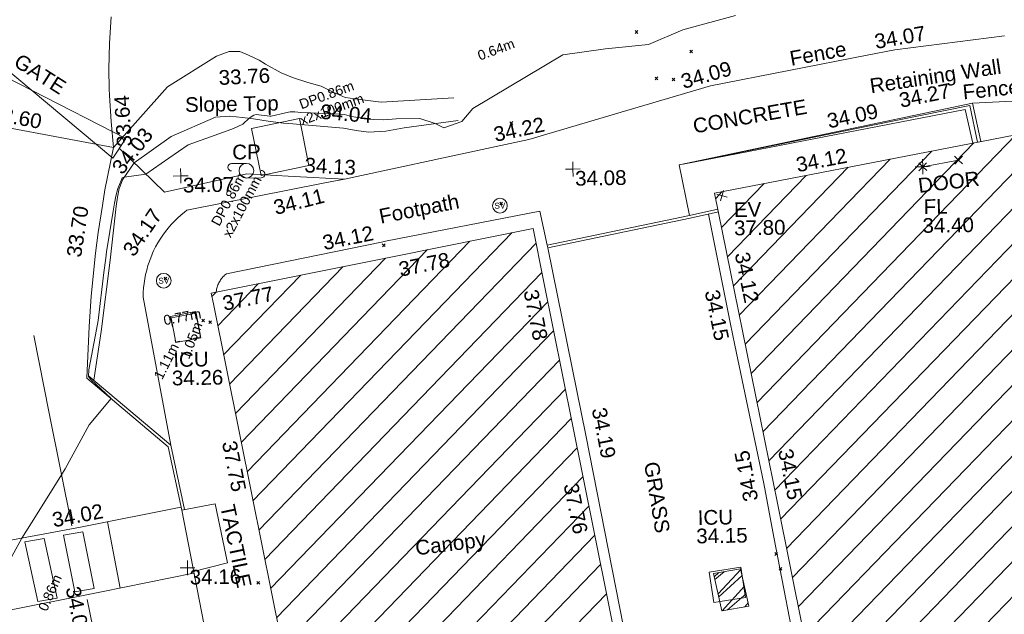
# Model space of a CAD drawing. Header units: millimetres. Extents: x -287732 to 520720, y -103372 to 287754.
# Tile 345 of 380: x 209460 to 234560, y 247161 to 262329. Entities that reach past the tile are written whole.
import ezdxf

# ---------------------------------------------------------------- set-up
doc = ezdxf.new("R2010")
doc.units = ezdxf.units.MM
for name, pattern in [('IMPORT-HIDDEN2 _3_', [4762.5, 3175, -1587.5]), ('IMPORT-UG_ELEC_LV_QLB2 _2_', [2700, 1500, -300.0000000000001, 0, -250, 150, -300.0000000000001, 0, -200]), ('IMPORT-UG_ELEC_STREET LIGHTING_QLB2 _2_', [2700, 1500, -300.0000000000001, 0, -250, 150, -300.0000000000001, 0, -200]), ('IMPORT-UG_UNIDENTIFIED_QLA _2_', [2350, 1500, -300.0000000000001, 0, -50, 150, -300.0000000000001, 0, -50])]:
    doc.linetypes.add(name, pattern=pattern)
for name, color, linetype, lineweight, true_color in [('00_TOPO_EAVE', 7, 'Continuous', 9, 0x666666), ('00_TOPO_FURN_POLE_CAMERA', 7, 'Continuous', 9, 0x666666), ('00_TOPO_LEVEL_FLOOR', 7, 'Continuous', 9, 0x666666), ('00_TOPO_SERV_STOP_VALVE', 7, 'Continuous', 9, 0x666666), ('00_UAV_BUILDING_CANOPY', 7, 'Continuous', 9, 0xff7fff), ('00_UAV_BUILDING_HATCH', 7, 'Continuous', 9, 0x999999), ('00_UAV_BUILDING_OUTLINE', 5, 'Continuous', 9, 0x0000ff), ('00_UAV_CONCRETE', 9, 'Continuous', 9, 0x808080), ('00_UAV_EAVE', 7, 'Continuous', 9, 0x666666), ('00_UAV_FENCE', 7, 'Continuous', 9, 0x264c2f), ('00_UAV_FENCE_2D', 7, 'Continuous', 9, 0x264c2f), ('00_UAV_FOOTPATH', 7, 'Continuous', 9, 0xa50000), ('00_UAV_FURN_POLE_CAMERA', 7, 'Continuous', 9, 0x5200a5), ('00_UAV_GATE', 7, 'Continuous', 9, 0xa50000), ('00_UAV_INT_DOOR', 7, 'Continuous', 9, 0x7f4f3f), ('00_UAV_KERB_BOTTOM', 1, 'Continuous', 9, 0xff0000), ('00_UAV_KERB_TOP', 7, 'Continuous', 9, 0xa500a5), ('00_UAV_LEVEL_FLOOR', 7, 'Continuous', 9, 0x666666), ('00_UAV_LEVEL_SPOT', 7, 'Continuous', 9, 0x666666), ('00_UAV_ROAD_MARKING_WHITE_CONTINUOUS', 7, 'Continuous', 9, 0x999999), ('00_UAV_ROAD_MARKING_WHITE_DASH', 7, 'Continuous', 9, 0x999999), ('00_UAV_SERV_IC', 5, 'Continuous', 9, 0x0000ff), ('00_UAV_SLOPE_BOTTOM', 30, 'Continuous', 9, 0xff7f00), ('00_UAV_SLOPE_TOP', 40, 'Continuous', 9, 0xffbf00), ('00_UAV_TRACK', 7, 'Continuous', 9, 0x666666), ('00_UAV_WALL_RETAINING', 7, 'Continuous', 9, 0x7c00a5), ('01_DTM_CONTOUR_MNR', 7, 'Continuous', 9, 0xa5a552), ('12333-PUM-2D-U-0001-C01 - Rev2_REVIT IMPORT_dwg', 7, 'Continuous', 9, 0x767676), ('PUM-CHAMBER EXTENTS', 6, 'IMPORT-HIDDEN2 _3_', 9, 0xff00ff), ('PUM-ELECTRIC-LV-QLB2', 1, 'IMPORT-UG_ELEC_LV_QLB2 _2_', 9, 0xff0000), ('PUM-ELECTRIC-MH', 1, 'Continuous', 9, 0xff0000), ('PUM-UNIDENTIFIED UTILITIES-QLA', 7, 'IMPORT-UG_UNIDENTIFIED_QLA _2_', 9, 0x52a500)]:
    doc.layers.add(name, color=color, linetype=linetype, lineweight=lineweight, true_color=true_color)
for name, color, linetype, lineweight in [('00_UAV_PEDASTRIAN', 7, 'Continuous', 9), ('00_UAV_ROAD_EDGE', 7, 'Continuous', 9), ('00_UAV_SURFACE', 7, 'Continuous', 9), ('00_UAV_SURVEY_TEXT', 7, 'Continuous', 9), ('GEN-TEXT', 7, 'Continuous', 9)]:
    doc.layers.add(name, color=color, linetype=linetype, lineweight=lineweight)
doc.styles.add('Arial_1', font='arial.ttf', dxfattribs={"height": 250})
doc.styles.add('Swis721 Lt BT', font='swissl.ttf', dxfattribs={"height": 399.9999999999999})
doc.styles.add('Swis721 Lt BT_2', font='swissl.ttf', dxfattribs={"height": 375})
pattern_1 = [(45, (0, 0), (-441.9417382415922, 441.9417382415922), [])]

# ---------------------------------------------------------------- blocks, each defined once
blk = doc.blocks.new('12333-PUM-2D-U-0001-C01 - Rev2_REVIT IMPORT_dwg_MSL_Eaves_SYM_1-V82-Site Location Plan Proposed')
at = {"layer": '00_TOPO_EAVE', "color": 254, "true_color": 0xcccccc}
for p, q in [((356.5791934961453, -116.0873754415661), (-356.5791934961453, 116.0873754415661)), ((-116.0873754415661, -356.5791934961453), (116.0873754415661, 356.5791934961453))]:
    blk.add_line(p, q, dxfattribs=at)
blk = doc.blocks.new('12333-PUM-2D-U-0001-C01 - Rev2_REVIT IMPORT_dwg_MSL_cctvPole_SYM-2077583-Site Location Plan Proposed')
at = {"layer": '00_TOPO_FURN_POLE_CAMERA', "color": 254, "true_color": 0xcccccc}
for p, q in [((0, 500.1082586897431), (-1000.216517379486, 500.1082586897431)), ((0, -500.1082586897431), (1000.21651737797, -500.1082586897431))]:
    blk.add_line(p, q, dxfattribs=at)
blk.add_circle((0, 0), 500.1082586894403, dxfattribs=at)
for centre, radius, start, end in [((-1000.216517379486, 250.0541293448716), 250.0541293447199, 89.99999999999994, 269.9999999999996), ((1000.21651737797, -250.0541293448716), 250.0541293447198, 269.9999999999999, 89.99999999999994)]:
    blk.add_arc(centre, radius, start, end, dxfattribs=at)
blk = doc.blocks.new('12333-PUM-2D-U-0001-C01 - Rev2_REVIT IMPORT_dwg__U58-2077588-Site Location Plan Proposed')
at = {"layer": '00_UAV_GATE', "color": 9, "true_color": 0xe1aaaa, "flags": 128}
blk.add_lwpolyline([(169.9634222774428, 247.2092940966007), (-169.9634222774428, -247.2092940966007), (-4224.036577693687, 3268.209294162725), (-4563.963422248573, 2773.790705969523)], close=True, dxfattribs=at)
blk = doc.blocks.new('12333-PUM-2D-U-0001-C01 - Rev2_REVIT IMPORT_dwg_MSL_Sluice_Valve_SYM-2077246-Site Location Plan Proposed')
at = {"layer": '00_TOPO_SERV_STOP_VALVE', "color": 254, "true_color": 0xcccccc}
blk.add_circle((0, 0), 500.0000000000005, dxfattribs=at)
at = {"layer": '00_TOPO_SERV_STOP_VALVE', "insert": (0, 198.9876086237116), "char_height": 399.9999999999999, "width": 785.1100955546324, "attachment_point": 2, "line_spacing_factor": 1.005061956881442, "style": 'Swis721 Lt BT'}
blk.add_mtext('SV', dxfattribs=at)
blk = doc.blocks.new('12333-PUM-2D-U-0001-C01 - Rev2_REVIT IMPORT_dwg_MSL_FLlvl_SYM-V156-Site Location Plan Proposed')
at = {"layer": '00_TOPO_LEVEL_FLOOR', "color": 254, "true_color": 0xcccccc, "flags": 128}
for points in [[(0, -38.9261101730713), (0, 0), (-38.9261101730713, 0)], [(38.9261101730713, 0), (0, 0), (0, 38.9261101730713)]]:
    blk.add_lwpolyline(points, dxfattribs=at)
blk = doc.blocks.new('12333-PUM-2D-U-0001-C01 - Rev2_REVIT IMPORT_dwg_MSL_Node_Linework-V178-Site Location Plan Proposed')
at = {"layer": '00_UAV_INT_DOOR', "color": 9, "true_color": 0xd4c4bf, "flags": 128}
for points in [[(530.3860888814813, 530.3860888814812), (0, 0), (-530.3860888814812, 530.3860888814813)], [(530.3860888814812, -530.3860888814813), (0, 0), (-530.3860888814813, -530.3860888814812)]]:
    blk.add_lwpolyline(points, dxfattribs=at)
blk = doc.blocks.new('12333-PUM-2D-U-0001-C01 - Rev2_REVIT IMPORT_dwg_UAV-2077255-Site Location Plan Proposed')
at = {"layer": '00_UAV_LEVEL_SPOT', "color": 254, "true_color": 0xcccccc, "flags": 128}
for points in [[(0, -500.0000000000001), (0, 0), (-500.0000000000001, 0)], [(500.0000000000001, 0), (0, 0), (0, 500.0000000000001)]]:
    blk.add_lwpolyline(points, dxfattribs=at)
blk = doc.blocks.new('12333-PUM-2D-U-0001-C01 - Rev2_REVIT IMPORT_dwg_MGS62954_T2_Galway_ITM_3d_Rev1-2077680-Site Location Plan Proposed')
at = {"layer": '00_UAV_BUILDING_HATCH', "true_color": 0xcccccc}
h = blk.add_hatch(dxfattribs=at)
h.set_pattern_fill('FP_1', color=254, style=0, pattern_type=2)
h.set_pattern_definition(pattern_1)
h.paths.add_polyline_path([(534124497.0780003, 725775488.5585002), (534146780.0780002, 725779531.5585002), (534146621.0780002, 725780328.5585002), (534183857.1075001, 725787049.1125003), (534184497.1075001, 725783702.1125001), (534202575.1075001, 725786975.1125003), (534201976.1075, 725790381.1125002), (534239197.0865001, 725797194.0905002), (534239338.0865001, 725796376.0905002), (534261663.0865001, 725800388.0905001), (534259564.2060555, 725811742.1253061), (534258677.2803519, 725812121.8622999), (534251257.0865, 725810806.0905002), (534250975.0865, 725812184.0905002), (534249213.0865002, 725811873.0905002), (534249448.0865, 725810468.0905002), (534244617.0865, 725809642.0905), (534241121.0865001, 725828862.0905001), (534229957.0865001, 725826793.0905), (534233411.0865, 725807582.0905), (534221779.0865001, 725805445.0905001), (534220752.0865002, 725810867.0905001), (534215719.0865001, 725809946.0905001), (534216316.0865001, 725806625.0905002), (534217076.0865, 725806760.0905002), (534217446.0865001, 725804662.0905001), (534205756.3195001, 725802533.2090001), (534204628.3195002, 725808845.209), (534205810.3195, 725809078.2090003), (534204970.3195001, 725813494.2090002), (534194424.3195002, 725811546.2090002), (534194268.3195002, 725812372.2090002), (534192207.3195, 725812030.2090002), (534192421.3195001, 725810057.2090002), (534184208.6855001, 725808590.6470003), (534184063.6855002, 725809679.6470002), (534175719.6855002, 725808111.6470002), (534177568.6855002, 725797421.6470003), (534162796.3485001, 725794713.2465), (534162440.3485001, 725796856.2465003), (534164478.3485001, 725797191.2465001), (534163879.3485, 725800515.2465003), (534159002.3485001, 725799595.2465), (534159605.3485001, 725796262.2465003), (534160352.3485001, 725796441.2465003), (534160696.3485001, 725794215.2465001), (534156777.3485001, 725793541.2465), (534156175.3485001, 725796880.2465001), (534147633.3485, 725795342.2465001), (534144688.0165001, 725811270.4695), (534133601.7440002, 725809323.8415003), (534137148.0780001, 725790044.5585002), (534122321.0780001, 725787372.5585002), (534124333.8503805, 725776380.0093426)])
h = blk.add_hatch(dxfattribs=at)
h.set_pattern_fill('FP_1', color=254, style=0, pattern_type=2)
h.set_pattern_definition(pattern_1)
h.paths.add_polyline_path([(534123474.7440001, 725791963.8415002), (534131706.5552848, 725793469.1464441), (534128957.5552849, 725808502.146444), (534120725.7440002, 725806996.8415002), (534122494.7619715, 725797322.9065558)])
at = {"layer": '00_UAV_BUILDING_CANOPY', "color": 254, "true_color": 0xcccccc, "flags": 128}
blk.add_lwpolyline([(534123474.7440001, 725791963.8415), (534122575.3480502, 725796882.2188427), (534121675.9521003, 725801800.5961854), (534120776.5561504, 725806718.973528), (534120725.7440001, 725806996.8415002), (534125366.3110696, 725807845.4358507), (534128957.5552847, 725808502.146444), (534129200.2500692, 725807174.9617604), (534130099.6506978, 725802256.5588334), (534130999.0513262, 725797338.1559062), (534131706.5552847, 725793469.1464438), (534130657.1589315, 725793277.2492461), (534125738.7424676, 725792377.8461424)], close=True, dxfattribs=at)
at = {"layer": '00_UAV_BUILDING_OUTLINE', "color": 254, "true_color": 0xcccccc, "flags": 128}
blk.add_lwpolyline([(534122933.7541481, 725784026.490788), (534122321.078, 725787372.5585), (534123893.9394296, 725787656.0066514), (534128814.4465261, 725788542.7399731), (534133734.9536231, 725789429.4732949), (534137148.0780001, 725790044.5585), (534136870.9754526, 725791550.9982308), (534135966.4373851, 725796468.4271553), (534135061.8993174, 725801385.8560798), (534134157.3612499, 725806303.2850043), (534133601.744, 725809323.8415002), (534135501.3773927, 725809657.3963133), (534140425.9638073, 725810522.0997385), (534144688.0165, 725811270.4695)], dxfattribs=at)
at = {"layer": '00_UAV_CONCRETE', "color": 254, "true_color": 0xcccccc, "flags": 128}
for points in [[(534132954.6997489, 725808764.4056115), (534132706.2505001, 725810061.824), (534136318.9376995, 725810756.8832787), (534140216.0941732, 725811506.6727339)], [(534122671.1587315, 725787435.6471704), (534122632.744, 725787634.8415), (534127346.0910778, 725788524.7910765), (534128479.7440002, 725788738.8415), (534132260.2469236, 725789446.6338897), (534136790.744, 725790294.8415002), (534136720.829603, 725790679.3143917), (534135826.2787223, 725795598.6239864), (534135548.7440001, 725797124.8415), (534134961.4422969, 725800523.2086376), (534134724.7440002, 725801892.8415), (534134052.1828346, 725805439.6985927), (534133942.7440001, 725806016.8415002), (534133435.284753, 725808793.5789006)]]:
    blk.add_lwpolyline(points, dxfattribs=at)
at = {"layer": '00_UAV_FENCE', "color": 254, "true_color": 0xcccccc, "flags": 128}
blk.add_lwpolyline([(534118445.2505001, 725810732.8240001), (534119581.2505002, 725809589.8240002), (534121690.2505003, 725810020.8240001), (534122890.6544285, 725809936.8391653), (534124177.2505003, 725809846.8240002), (534127815.8637124, 725810561.4136437), (534128887.2505002, 725810771.8240002), (534131402.2505001, 725811473.8240001), (534132645.3745165, 725811813.1742333), (534133545.2505001, 725812058.8240002), (534137549.4098302, 725812770.240124), (534138256.2505003, 725812895.8240001), (534141063.2505002, 725813203.8240001)], dxfattribs=at)
at = {"layer": '00_UAV_FENCE_2D', "color": 254, "true_color": 0xcccccc, "flags": 128}
blk.add_lwpolyline([(534132815.7440001, 725810079.8415), (534140021.0165, 725811344.4695), (534140200.9496489, 725810482.5897173)], dxfattribs=at)
at = {"layer": '00_UAV_FOOTPATH', "color": 254, "true_color": 0xcccccc, "flags": 128}
for points in [[(534153762.3485, 725807764.2465001), (534151326.621761, 725807298.5762748), (534151298.3485001, 725807489.2465), (534148996.2611949, 725807147.884783), (534146375.3485, 725806759.2465001), (534145943.4317635, 725809069.2651187), (534145614.2505001, 725810829.824), (534143949.2505003, 725811624.8240001), (534142586.4338306, 725811581.6919957), (534140216.0941732, 725811506.6727339)], [(534119626.907641, 725803133.717619), (534118990.744, 725806926.8415002), (534118995.5472915, 725807042.864171), (534119005.2048949, 725807158.5839294), (534119019.6998675, 725807273.7977633), (534119039.0067802, 725807388.3035488), (534119063.0917619, 725807501.9004035), (534119091.9125596, 725807614.3890402), (534119125.4186118, 725807725.5721155), (534119142.2505001, 725807775.824), (534119182.4725918, 725807884.7575353), (534119227.221065, 725807991.911191), (534119250.6931113, 725808042.0963316), (534119276.4174156, 725808097.0969831), (534119329.9753362, 725808200.13038), (534119387.8008685, 725808300.8306264), (534119449.7925665, 725808399.0210594), (534119515.841676, 725808494.5294198), (534119585.832324, 725808587.1881536), (534119659.6417236, 725808676.8347057), (534119737.1403875, 725808763.3118057), (534119818.1923572, 725808846.4677435), (534119902.6554399, 725808926.1566352), (534119990.3814583, 725809002.2386793), (534120081.2165116, 725809074.5804021), (534120142.2505001, 725809119.8240001), (534123670.942585, 725809755.60074), (534124177.2505002, 725809846.8240001)], [(534129312.2505001, 725808071.824), (534129137.2505001, 725808943.8240001), (534125187.2505001, 725808240.824), (534125090.695425, 725808222.8757244), (534121120.2505, 725807484.824), (534121097.3385038, 725807466.5619328), (534121075.2113414, 725807447.3564297), (534121053.9078313, 725807427.2411835), (534121033.4653469, 725807406.2514836), (534121013.9197516, 725807384.4241527), (534120995.3053347, 725807361.7974836), (534120977.6547525, 725807338.4111708), (534120972.2505, 725807330.8240001), (534120955.9171757, 725807306.4994202), (534120940.616786, 725807281.5122085), (534120926.3761734, 725807255.9062011), (534120913.2203204, 725807229.7263193), (534120901.1723071, 725807203.0184919), (534120890.2532696, 725807175.8295734), (534120880.4823635, 725807148.2072623), (534120871.8767306, 725807120.2000178), (534120864.451468, 725807091.8569736), (534120858.2196022, 725807063.2278537), (534120853.1920658, 725807034.3628826), (534120851.27958, 725807019.7974843)]]:
    blk.add_lwpolyline(points, dxfattribs=at)
at = {"layer": '00_UAV_INT_DOOR', "color": 254, "true_color": 0xcccccc}
blk.add_line((534138918.2505, 725809904.824), (534139834.2505001, 725810056.824), dxfattribs=at)
at = {"layer": '00_UAV_KERB_BOTTOM', "color": 254, "true_color": 0xcccccc, "flags": 128}
for points in [[(534133676.8186862, 725808915.705627), (534132954.6997489, 725808764.4056114), (534129312.2505001, 725808071.824)], [(534117519.7440001, 725804883.8415002), (534119562.744, 725803096.8415002), (534119876.7440001, 725801473.8415)]]:
    blk.add_lwpolyline(points, dxfattribs=at)
at = {"layer": '00_UAV_KERB_TOP', "color": 254, "true_color": 0xcccccc, "flags": 128}
for points in [[(534133689.4862373, 725808846.8397784), (534132968.416195, 725808695.7595295), (534129325.3261523, 725808003.0560764)], [(534117565.8301928, 725804936.5298558), (534119626.907641, 725803133.717619), (534119945.4696087, 725801487.137767)]]:
    blk.add_lwpolyline(points, dxfattribs=at)
at = {"layer": '00_UAV_PEDASTRIAN', "color": 254, "true_color": 0xcccccc}
for p, q in [((534116356.2000002, 725800809.0000001), (534115860.9000002, 725800732.8000002)), ((534116661.0000002, 725799285.0000001), (534116356.2000002, 725800809.0000001)), ((534117346.8000001, 725800961.4000002), (534116851.5000002, 725800885.2000002)), ((534117118.2000002, 725799437.4000002), (534116851.5000002, 725800885.2000002)), ((534117613.5000002, 725799513.6000001), (534117346.8000001, 725800961.4000002)), ((534116165.7000002, 725799208.8000001), (534115860.9000002, 725800732.8000002)), ((534116661.0000002, 725799285.0000001), (534116165.7000002, 725799208.8000001)), ((534117613.5000002, 725799513.6000001), (534117118.2000002, 725799437.4000002))]:
    blk.add_line(p, q, dxfattribs=at)
at = {"layer": '00_UAV_ROAD_EDGE', "color": 254, "true_color": 0xcccccc, "flags": 128}
for points in [[(534114902.2505001, 725811452.824), (534118304.3925, 725810751.9670002), (534118064.6644763, 725809676.3274529), (534117992.8658889, 725809275.851436), (534117870.189844, 725808591.5926567), (534117793.3924999, 725808070.9670001), (534117666.3813376, 725806976.2806863), (534117604.3925, 725806200.9670001), (534117519.7440001, 725804883.8415002)], [(534119876.7440001, 725801473.8415), (534120748.771987, 725796550.5560611)]]:
    blk.add_lwpolyline(points, dxfattribs=at)
at = {"layer": '00_UAV_ROAD_MARKING_WHITE_CONTINUOUS', "color": 254, "true_color": 0xcccccc}
blk.add_line((534118276.1641119, 725799514.7367886), (534117980.8540134, 725801210.52486), dxfattribs=at)
at = {"layer": '00_UAV_ROAD_MARKING_WHITE_CONTINUOUS', "color": 254, "true_color": 0xcccccc, "flags": 128}
for points in [[(534111466.7796367, 725800049.3943529), (534114161.7796367, 725800559.3943528), (534116381.4443644, 725800932.6061195), (534117331.7796367, 725801092.394353), (534119853.7796367, 725801551.394353)], [(534120148.7796367, 725799858.3943529), (534117794.7796367, 725799426.3943529), (534115232.2741036, 725798962.9228665), (534114355.7796368, 725798804.3943529), (534112206.7796367, 725798335.3943529)]]:
    blk.add_lwpolyline(points, dxfattribs=at)
at = {"layer": '00_UAV_ROAD_MARKING_WHITE_DASH', "color": 254, "true_color": 0xcccccc, "flags": 128}
for points in [[(534117072.7796369, 725801121.3943533), (534116539.7796369, 725804003.394353), (534116181.7796369, 725805991.3943532)], [(534119436.7796367, 725788320.3943529), (534118912.7796367, 725791356.3943529), (534118553.1563809, 725793239.7967803), (534118153.7796369, 725795331.3943529), (534117631.469852, 725798153.8899673), (534117430.7796369, 725799238.3943529)]]:
    blk.add_lwpolyline(points, dxfattribs=at)
at = {"layer": '00_UAV_SERV_IC', "color": 254, "true_color": 0xcccccc, "flags": 128}
for points in [[(534120441.744, 725805859.8415), (534119799.744, 725805751.8415002), (534119693.8918332, 725806381.0738251), (534120335.8918333, 725806489.073825)], [(534133293.7440001, 725799656.8415002), (534134101.744, 725799769.8415002), (534134209.9097151, 725798996.4087764), (534133401.9097152, 725798883.4087765)]]:
    blk.add_lwpolyline(points, close=True, dxfattribs=at)
at = {"layer": '00_UAV_SLOPE_BOTTOM', "color": 254, "true_color": 0xcccccc}
blk.add_line((534140405.3127475, 725810518.4736384), (534140216.0941732, 725811506.6727339), dxfattribs=at)
at = {"layer": '00_UAV_SLOPE_BOTTOM', "color": 254, "true_color": 0xcccccc, "flags": 128}
blk.add_lwpolyline([(534126998.2505002, 725811870.8240001), (534125143.2505001, 725811790.8240002), (534124737.2505001, 725811849.824), (534124225.2505, 725811924.824), (534123926.2505, 725812063.8240001), (534123620.2505001, 725812225.824), (534123283.2505001, 725812328.824), (534122897.2505001, 725812458.824), (534122607.2505, 725812586.824), (534122215.4350125, 725812816.0255464), (534122048.2505001, 725812913.824), (534121780.2505002, 725813048.8240001), (534121559.2505001, 725813144.824), (534121294.2505001, 725813151.8240001), (534120969.2505001, 725813038.8240001), (534119707.2505001, 725812274.824), (534118304.3925, 725810751.9670002)], dxfattribs=at)
at = {"layer": '00_UAV_SLOPE_TOP', "color": 254, "true_color": 0xcccccc, "flags": 128}
blk.add_lwpolyline([(534117691.1857767, 725804826.8820692), (534117902.2505001, 725806068.824), (534118167.2505002, 725807883.824), (534118346.2505002, 725809256.824), (534118380.2505001, 725809485.824), (534118426.2505001, 725809706.8240001), (534118449.1996849, 725809763.8101784), (534118515.2505001, 725809927.8240001), (534118823.9073973, 725810351.8338295), (534119777.2505001, 725811007.824), (534120912.2505001, 725811481.8240001), (534121277.2505001, 725811502.824), (534121602.2505, 725811465.824), (534121884.2505, 725811424.824), (534122258.2505001, 725811359.824), (534122643.2505001, 725811302.8240001), (534122779.8485635, 725811288.6470472), (534124175.2505001, 725811143.824), (534124496.2505001, 725811075.8240001), (534124809.2505001, 725811029.824), (534125248.2505002, 725811050.824), (534125718.2505001, 725811130.824), (534127095.2505001, 725811292.8240001)], dxfattribs=at)
at = {"layer": '00_UAV_SURFACE', "color": 254, "true_color": 0xcccccc, "flags": 128}
for points in [[(534129312.2505001, 725808071.824), (534129325.3261523, 725808003.0560764), (534130005.3485, 725804345.2465001), (534130209.0404602, 725803205.8917489), (534131085.3485, 725798304.2465001), (534131089.1186885, 725798283.9569863), (534132002.5708381, 725793368.1550102), (534132018.3484999, 725793283.2464999), (534128313.3835, 725792583.8500003), (534127188.3874736, 725792382.3871839), (534123435.2617751, 725791710.2823447)], [(534119876.7440001, 725801473.8415), (534120732.7796367, 725801622.394353), (534121019.7796368, 725800107.394353), (534120154.4375913, 725799906.0422617)]]:
    blk.add_lwpolyline(points, dxfattribs=at)
at = {"layer": '00_UAV_TRACK', "color": 254, "true_color": 0xcccccc, "flags": 128}
blk.add_lwpolyline([(534118302.2505004, 725814086.8240002), (534118246.7818843, 725813420.4086149), (534118219.2685038, 725812752.2550046), (534118219.6316553, 725812256.7735511), (534118219.7586264, 725812083.5353377), (534118248.2513924, 725811415.4227757), (534118304.3925001, 725810751.9670004)], dxfattribs=at)
at = {"layer": '00_UAV_WALL_RETAINING', "color": 254, "true_color": 0xcccccc, "flags": 128}
blk.add_lwpolyline([(534132706.2505001, 725810061.824), (534137617.8710022, 725810976.5358003), (534140147.7285964, 725811447.6818495), (534140325.0022436, 725810504.3719939)], dxfattribs=at)
at = {"layer": '01_DTM_CONTOUR_MNR', "color": 254, "true_color": 0xcccccc, "flags": 128}
blk.add_lwpolyline([(534115476.9192438, 725800277.4201381), (534115792.637067, 725800833.2862428), (534116144.6892466, 725801375.8094659), (534116830.0000001, 725802430.0000002), (534116925.9035038, 725802578.5073469), (534117560.4973107, 725803695.8782849), (534118130, 725804350), (534117616.8128264, 725804851.5256394), (534117560.0000002, 725804928.0000001), (534117573.6183627, 725805091.9712324), (534117789.2386349, 725806117.9965916), (534117829.4080766, 725806349.2984794), (534117996.3375702, 725807567.4076265), (534118053.6254181, 725807938.1872911), (534118078.466934, 725808096.6282566), (534118259.5254087, 725809133.7125497), (534118297.0568696, 725809336.6762584), (534118336.6999335, 725809515.7094146), (534118395.5716501, 725809707.2085122), (534118482.9853607, 725809909.8833482), (534118507.2436975, 725809977.5462188), (534118560.0000002, 725809990), (534119113.8095239, 725810056.1904762), (534119702.5425624, 725810460.0521934), (534120207.8785221, 725810788.2200333), (534121113.3799772, 725811099.3144017), (534121367.7134548, 725811183.3758222), (534121610.983692, 725811293.0405182), (534121770.0000001, 725811440.0000001), (534121890.7989748, 725811514.6498364), (534121951.0551655, 725811533.8829366), (534122296.2849469, 725811487.5156702), (534122333.5222672, 725811486.3663967), (534122699.6766499, 725811566.2496687), (534122816.3041981, 725811583.7395687), (534122935.5721927, 725811580.4919786), (534123092.6563861, 725811566.6812818), (534124080.0502765, 725811507.8149824), (534124202.3907806, 725811489.2961757), (534124383.4587379, 725811442.5728158), (534124599.5328885, 725811399.3346839), (534124780.7253087, 725811372.9320989), (534124948.2970434, 725811348.5022819), (534125207.0283245, 725811339.0821805), (534125516.2130259, 725811361.8955225), (534126119.1759657, 725811360.7736052), (534126510, 725811220.0000001), (534126728.6261016, 725811106.8567077), (534127189.5000001, 725811264.0000001), (534127478.4379876, 725811591.5440285), (534129796.8963336, 725812919.4620891), (534130881.104074, 725813048.0855483), (534131983.3469962, 725813140.7511057), (534132866.0813928, 725813501.1142082), (534134215.0504742, 725813843.5444536)], dxfattribs=at)
blk.add_blockref('12333-PUM-2D-U-0001-C01 - Rev2_REVIT IMPORT_dwg__U58-2077588-Site Location Plan Proposed', (534118445.2505, 725810732.8239999))
for name, p, xscale, yscale, zscale in [('12333-PUM-2D-U-0001-C01 - Rev2_REVIT IMPORT_dwg_UAV-2077255-Site Location Plan Proposed', (534120000, 725810000), 0.375, 0.375, 0.375), ('12333-PUM-2D-U-0001-C01 - Rev2_REVIT IMPORT_dwg_MSL_cctvPole_SYM-2077583-Site Location Plan Proposed', (534121676.2505, 725810103.824), 0.375, 0.375, 0.375), ('12333-PUM-2D-U-0001-C01 - Rev2_REVIT IMPORT_dwg_UAV-2077255-Site Location Plan Proposed', (534130000, 725810000), 0.375, 0.375, 0.375), ('12333-PUM-2D-U-0001-C01 - Rev2_REVIT IMPORT_dwg_MSL_FLlvl_SYM-V156-Site Location Plan Proposed', (534138918.2505, 725809904.824), 4.94, 4.94, 4.94), ('12333-PUM-2D-U-0001-C01 - Rev2_REVIT IMPORT_dwg_MSL_Node_Linework-V178-Site Location Plan Proposed', (534139834.2505001, 725810056.824), 0.19, 0.19, 0.19), ('12333-PUM-2D-U-0001-C01 - Rev2_REVIT IMPORT_dwg_MSL_Node_Linework-V178-Site Location Plan Proposed', (534138918.2505, 725809904.824), 0.19, 0.19, 0.19), ('12333-PUM-2D-U-0001-C01 - Rev2_REVIT IMPORT_dwg_MSL_Eaves_SYM_1-V82-Site Location Plan Proposed', (534133787.3485, 725809256.2465), 0.375, 0.375, 0.375), ('12333-PUM-2D-U-0001-C01 - Rev2_REVIT IMPORT_dwg_MSL_Sluice_Valve_SYM-2077246-Site Location Plan Proposed', (534128122.7440001, 725809098.8415), 0.375, 0.375, 0.375), ('12333-PUM-2D-U-0001-C01 - Rev2_REVIT IMPORT_dwg_MSL_Sluice_Valve_SYM-2077246-Site Location Plan Proposed', (534119522.3925, 725807334.967), 0.375, 0.375, 0.375), ('12333-PUM-2D-U-0001-C01 - Rev2_REVIT IMPORT_dwg_UAV-2077255-Site Location Plan Proposed', (534120000, 725800000.0000001), 0.375, 0.375, 0.375)]:
    blk.add_blockref(name, p, dxfattribs=dict(xscale=xscale, yscale=yscale, zscale=zscale))
at = {"layer": '00_UAV_BUILDING_CANOPY', "color": 251, "true_color": 0x666666, "char_height": 375, "attachment_point": 1, "line_spacing_factor": 1.005061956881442, "style": 'Swis721 Lt BT_2'}
for s, insert, width, rotation in [('37.78', (534125489.2457379, 725807699.8326681), 1495.902363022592, 10.36285951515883), ('37.77', (534120980.9002787, 725806907.7652304), 1495.902363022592, 10.621341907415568), ('37.78', (534129054.3204131, 725806975.7666341), 1495.902363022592, 280.3628595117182), ('37.75', (534121300.202093, 725803250.0292994), 1495.902363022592, 280.36285950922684), ('37.76', (534129988.5711823, 725802020.0226915), 1495.902363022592, 280.362859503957), ('Canopy', (534125795.1009436, 725800589.660635), 2113.25889379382, 6.270000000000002)]:
    blk.add_mtext(s, dxfattribs=dict(at, insert=insert, width=width, rotation=rotation))
at = {"layer": '00_UAV_BUILDING_OUTLINE', "color": 251, "true_color": 0x666666, "char_height": 375, "width": 1495.902363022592, "attachment_point": 1, "line_spacing_factor": 1.005061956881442, "style": 'Swis721 Lt BT_2'}
for s, insert, rotation in [('34.12', (534135661.9637318, 725810188.3995076), 9.958989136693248), ('34.12', (534134453.7524263, 725807836.3528583), 280.4227785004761), ('34.15', (534135471.332756, 725802797.8972132), 280.4227785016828)]:
    blk.add_mtext(s, dxfattribs=dict(at, insert=insert, rotation=rotation))
at = {"layer": '00_UAV_CONCRETE', "color": 251, "true_color": 0x666666, "char_height": 375, "width": 1495.902363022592, "attachment_point": 1, "line_spacing_factor": 1.005061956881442, "style": 'Swis721 Lt BT_2'}
for s, insert, rotation in [('34.09', (534136470.872094, 725811290.4264393), 10.890294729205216), ('34.15', (534133670.9385255, 725806887.6962434), 280.58015541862), ('34.15', (534134208.7455348, 725801415.9372087), 99.80494035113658)]:
    blk.add_mtext(s, dxfattribs=dict(at, insert=insert, rotation=rotation))
at = {"layer": '00_UAV_EAVE', "char_height": 375, "attachment_point": 1, "line_spacing_factor": 1.005061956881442, "style": 'Swis721 Lt BT_2'}
for s, insert, width in [('EV', (534134085.6669095, 725809078.0328329), 736.078940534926), ('37.80', (534134080.9985064, 725808611.2822087), 1495.902363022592)]:
    blk.add_mtext(s, dxfattribs=dict(at, insert=insert, width=width))
at = {"layer": '00_UAV_FENCE', "color": 251, "true_color": 0x666666, "char_height": 375, "attachment_point": 1, "line_spacing_factor": 1.005061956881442, "style": 'Swis721 Lt BT_2'}
for s, insert, width, rotation in [('34.07', (534137718.8648052, 725813298.4800088), 1495.902363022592, 8.999580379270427), ('Fence', (534135550.6599694, 725812904.8260748), 1681.10932225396, 9.168012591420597), ('34.09', (534132759.4297484, 725812356.0773263), 1495.902363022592, 14.921004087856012), ('34.22', (534127965.7422343, 725811095.5379674), 1495.902363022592, 11.11094895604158), ('34.13', (534123174.6084595, 725810413.4128457), 1495.902363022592, 355.9978903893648)]:
    blk.add_mtext(s, dxfattribs=dict(at, insert=insert, width=width, rotation=rotation))
at = {"layer": '00_UAV_FENCE_2D', "color": 251, "true_color": 0x666666, "insert": (534139953.8298762, 725811975.8638033), "char_height": 375, "width": 2545.408465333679, "attachment_point": 1, "rotation": 4.676452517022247, "line_spacing_factor": 1.005061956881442, "style": 'Swis721 Lt BT_2'}
blk.add_mtext('Fence 2d', dxfattribs=at)
at = {"layer": '00_UAV_FOOTPATH', "color": 251, "true_color": 0x666666, "char_height": 375, "attachment_point": 1, "line_spacing_factor": 1.005061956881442, "style": 'Swis721 Lt BT_2'}
for s, insert, width, rotation in [('34.11', (534122320.4725138, 725809326.9419649), 1495.902363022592, 13.202331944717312), ('Footpath', (534125010.9952649, 725809060.2576923), 2436.183848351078, 10.144921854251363), ('34.17', (534118465.6709239, 725808151.1828219), 1495.902363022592, 54.67833491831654), ('34.12', (534123556.6090679, 725808410.3018891), 1495.902363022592, 10.530316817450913)]:
    blk.add_mtext(s, dxfattribs=dict(at, insert=insert, width=width, rotation=rotation))
at = {"layer": '00_UAV_FURN_POLE_CAMERA', "color": 251, "true_color": 0x666666, "insert": (534121323.0798657, 725810770.3778156), "char_height": 375, "width": 816.8101791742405, "attachment_point": 1, "line_spacing_factor": 1.005061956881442, "style": 'Swis721 Lt BT_2'}
blk.add_mtext('CP', dxfattribs=at)
at = {"layer": '00_UAV_GATE', "color": 251, "true_color": 0x666666, "insert": (534115971.0952701, 725813211.67753), "char_height": 375, "width": 1567.13580888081, "attachment_point": 1, "rotation": 326.5540475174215, "line_spacing_factor": 1.005061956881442, "style": 'Swis721 Lt BT_2'}
blk.add_mtext('GATE', dxfattribs=at)
at = {"layer": '00_UAV_INT_DOOR', "color": 251, "true_color": 0x666666, "insert": (534138773.319845, 725809610.3116751), "char_height": 375, "width": 1790.333939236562, "attachment_point": 1, "rotation": 5.87111599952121, "line_spacing_factor": 1.005061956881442, "style": 'Swis721 Lt BT_2'}
blk.add_mtext('DOOR', dxfattribs=at)
at = {"layer": '00_UAV_LEVEL_FLOOR', "char_height": 375, "attachment_point": 1, "line_spacing_factor": 1.005061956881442, "style": 'Swis721 Lt BT_2'}
for s, insert, width in [('FL', (534138922.5582652, 725809072.1632624), 683.841080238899), ('34.40', (534138884.962313, 725808591.2384077), 1495.902363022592)]:
    blk.add_mtext(s, dxfattribs=dict(at, insert=insert, width=width))
at = {"layer": '00_UAV_LEVEL_SPOT', "char_height": 375, "width": 1495.902363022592, "attachment_point": 1, "line_spacing_factor": 1.005061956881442, "style": 'Swis721 Lt BT_2'}
for s, insert in [('34.07', (534120051.8765643, 725809949.1441547)), ('34.08', (534130051.8765643, 725809949.1441547)), ('34.16', (534120051.8765643, 725799949.1441548))]:
    blk.add_mtext(s, dxfattribs=dict(at, insert=insert))
at = {"layer": '00_UAV_ROAD_EDGE', "color": 251, "true_color": 0x666666, "char_height": 375, "width": 1495.902363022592, "attachment_point": 1, "line_spacing_factor": 1.005061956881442, "style": 'Swis721 Lt BT_2'}
for s, insert, rotation in [('33.60', (534115230.6595031, 725811890.4475847), 348.3859345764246), ('33.70', (534117052.6185556, 725808013.2416415), 80.3758776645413)]:
    blk.add_mtext(s, dxfattribs=dict(at, insert=insert, rotation=rotation))
at = {"layer": '00_UAV_ROAD_MARKING_WHITE_CONTINUOUS', "color": 251, "true_color": 0x666666, "insert": (534116545.6148523, 725801462.5121634), "char_height": 375, "width": 1495.902363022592, "attachment_point": 1, "rotation": 9.571857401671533, "line_spacing_factor": 1.005061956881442, "style": 'Swis721 Lt BT_2'}
blk.add_mtext('34.02', dxfattribs=at)
at = {"layer": '00_UAV_ROAD_MARKING_WHITE_DASH', "color": 251, "true_color": 0x666666, "insert": (534117252.328719, 725799604.2768939), "char_height": 375, "width": 1495.902363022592, "attachment_point": 1, "rotation": 280.484124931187, "line_spacing_factor": 1.005061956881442, "style": 'Swis721 Lt BT_2'}
blk.add_mtext('34.09', dxfattribs=at)
at = {"layer": '00_UAV_SERV_IC', "color": 251, "true_color": 0x666666, "char_height": 375, "attachment_point": 1, "line_spacing_factor": 1.005061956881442, "style": 'Swis721 Lt BT_2'}
for s, insert, width in [('ICU', (534119729.9326912, 725805505.6043859), 1021.012723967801), ('34.26', (534119685.1045407, 725805035.225385), 1495.902363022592), ('ICU', (534133025.1934931, 725801242.9411705), 1021.012723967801), ('34.15', (534132980.3653426, 725800772.5621697), 1495.902363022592)]:
    blk.add_mtext(s, dxfattribs=dict(at, insert=insert, width=width))
at = {"layer": '00_UAV_SLOPE_BOTTOM', "color": 251, "true_color": 0x666666, "insert": (534121006.8466718, 725812676.7653582), "char_height": 375, "width": 1495.902363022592, "attachment_point": 1, "rotation": 1.5964961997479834, "line_spacing_factor": 1.005061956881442, "style": 'Swis721 Lt BT_2'}
blk.add_mtext('33.76', dxfattribs=at)
at = {"layer": '00_UAV_SLOPE_TOP', "color": 251, "true_color": 0x666666, "insert": (534120142.662482, 725812001.2498592), "char_height": 375, "width": 2763.857699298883, "attachment_point": 1, "line_spacing_factor": 1.005061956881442, "style": 'Swis721 Lt BT_2'}
blk.add_mtext('Slope Top', dxfattribs=at)
at = {"layer": '00_UAV_SLOPE_TOP', "color": 251, "true_color": 0x666666, "char_height": 375, "width": 1495.902363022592, "attachment_point": 1, "line_spacing_factor": 1.005061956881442, "style": 'Swis721 Lt BT_2'}
for s, insert, rotation in [('34.04', (534123612.1704838, 725811769.8084695), 354.07471988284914), ('34.03', (534118221.7137871, 725810269.777105), 50.994372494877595)]:
    blk.add_mtext(s, dxfattribs=dict(at, insert=insert, rotation=rotation))
at = {"layer": '00_UAV_SURFACE', "color": 251, "true_color": 0x666666, "insert": (534130740.5376838, 725803934.2373223), "char_height": 375, "width": 1495.902363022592, "attachment_point": 1, "rotation": 280.136160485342, "line_spacing_factor": 1.005061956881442, "style": 'Swis721 Lt BT_2'}
blk.add_mtext('34.19', dxfattribs=at)
at = {"layer": '00_UAV_SURVEY_TEXT', "color": 251, "true_color": 0x666666, "char_height": 375, "attachment_point": 1, "line_spacing_factor": 1.005061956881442, "style": 'Swis721 Lt BT_2'}
for s, insert, width, rotation in [('CONCRETE', (534133053.4089296, 725811222.5806637), 3286.236302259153, 8.987434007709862), ('GRASS', (534132052.888281, 725802523.8111627), 2018.280965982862, 278.2721639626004), ('TACTILE', (534121227.1237208, 725801627.1565974), 2341.205920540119, 280.84042186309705)]:
    blk.add_mtext(s, dxfattribs=dict(at, insert=insert, width=width, rotation=rotation))
at = {"layer": '00_UAV_TRACK', "insert": (534118391.7963277, 725810764.4647827), "char_height": 375, "width": 1495.902363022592, "attachment_point": 1, "rotation": 92.40453008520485, "line_spacing_factor": 1.005061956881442, "style": 'Swis721 Lt BT_2'}
blk.add_mtext('33.64', dxfattribs=at)
at = {"layer": '00_UAV_WALL_RETAINING', "color": 251, "true_color": 0x666666, "char_height": 375, "attachment_point": 1, "line_spacing_factor": 1.005061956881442, "style": 'Swis721 Lt BT_2'}
for s, insert, width, rotation in [('Retaining Wall', (534137582.0651812, 725812169.5981044), 3832.359387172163, 7.651931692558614), ('34.27', (534138316.1387436, 725811785.1784279), 1495.902363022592, 10.549578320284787)]:
    blk.add_mtext(s, dxfattribs=dict(at, insert=insert, width=width, rotation=rotation))
blk = doc.blocks.new('12333-PUM-2D-U-0001-C01 - Rev2_REVIT IMPORT_dwg-1620468-Site Location Plan Proposed')
at = {"layer": 'PUM-CHAMBER EXTENTS', "true_color": 0xffaaff}
h = blk.add_hatch(dxfattribs=at)
h.set_pattern_fill('FP_3', color=211, style=0, pattern_type=2)
h.set_pattern_definition([(45, (-533641079.65, -725615854.3560001), (-265.1650429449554, 265.1650429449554), []), (45, (-533640902.873, -725615854.3560001), (-265.1650429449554, 265.1650429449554), [])])
h.paths.add_polyline_path([(492519.3501528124, 182810.6438214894), (493208.3501528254, 182922.6438213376), (493015.3501528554, 183877.6438212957), (492326.3501528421, 183765.6438213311), (492350.6170181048, 183645.5668455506)])
at = {"layer": 'GEN-TEXT', "color": 253, "true_color": 0xaaaaaa}
for p, q in [((490568.9948138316, 197578.2884822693), (490639.7054919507, 197648.9991603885)), ((490639.7054919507, 197578.2884822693), (490568.9948138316, 197648.9991603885)), ((491950.9948138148, 197055.2884822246), (492021.705491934, 197125.9991603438)), ((492021.705491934, 197055.2884822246), (491950.9948138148, 197125.9991603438)), ((491056.9948138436, 196386.2884822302), (491127.7054919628, 196456.9991603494)), ((491127.7054919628, 196386.2884822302), (491056.9948138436, 196456.9991603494)), ((491488.9948138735, 196349.288482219), (491559.7054919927, 196419.9991603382)), ((491559.7054919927, 196349.288482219), (491488.9948138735, 196419.9991603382)), ((487336.9948138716, 195311.2884822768), (487407.7054919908, 195381.9991603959)), ((487407.7054919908, 195311.2884822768), (487336.9948138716, 195381.9991603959)), ((487038.9948138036, 193263.2884823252), (487109.7054919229, 193333.9991604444)), ((487109.7054919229, 193263.2884823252), (487038.9948138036, 193333.9991604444)), ((484028.9948137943, 192250.2884822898), (484099.7054919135, 192320.999160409)), ((484099.7054919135, 192250.2884822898), (484028.9948137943, 192320.999160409)), ((478451.9948138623, 191498.2884823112), (478522.7054919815, 191568.9991604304)), ((478522.7054919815, 191498.2884823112), (478451.9948138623, 191568.9991604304)), ((479391.9948138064, 190411.2884822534), (479462.7054919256, 190481.9991603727)), ((479462.7054919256, 190411.2884822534), (479391.9948138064, 190481.9991603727)), ((479571.9948138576, 190367.288482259), (479642.7054919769, 190437.9991603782)), ((479642.7054919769, 190367.288482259), (479571.9948138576, 190437.9991603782)), ((493895.99481388, 184203.2884822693), (493966.7054919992, 184273.9991603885)), ((493966.7054919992, 184203.2884822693), (493895.99481388, 184273.9991603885)), ((480681.9948138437, 183696.2884822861), (480752.7054919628, 183766.9991604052)), ((480752.7054919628, 183696.2884822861), (480681.9948138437, 183766.9991604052)), ((493999.9948138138, 183821.2884822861), (494070.705491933, 183891.9991604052)), ((494070.705491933, 183821.2884822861), (493999.9948138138, 183891.9991604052))]:
    blk.add_line(p, q, dxfattribs=at)
at = {"layer": 'PUM-CHAMBER EXTENTS', "color": 211, "linetype": 'Continuous', "true_color": 0xffaaff, "flags": 128}
blk.add_lwpolyline([(492326.3501528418, 183765.6438213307), (493015.3501528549, 183877.6438212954), (493208.3501528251, 182922.6438213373), (492519.350152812, 182810.6438214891)], close=True, dxfattribs=at)
at = {"layer": 'PUM-ELECTRIC-MH', "color": 21, "true_color": 0xffaaaa, "flags": 128}
blk.add_lwpolyline([(480747.3501529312, 195326.6438213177), (481970.3501529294, 195560.6438213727), (482194.3501528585, 194350.6438212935), (480971.3501528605, 194116.643821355)], close=True, dxfattribs=at)
at = {"layer": 'PUM-UNIDENTIFIED UTILITIES-QLA', "color": 9, "true_color": 0xc5e1aa, "flags": 128}
blk.add_lwpolyline([(478600.350152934, 190561.6438213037), (479236.3501528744, 190680.643821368), (479354.3501528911, 190029.6438212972), (478718.3501529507, 189910.6438213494)], close=True, dxfattribs=at)
blk.add_blockref('12333-PUM-2D-U-0001-C01 - Rev2_REVIT IMPORT_dwg_MGS62954_T2_Galway_ITM_3d_Rev1-2077680-Site Location Plan Proposed', (-533641079.6498471, -725615854.3561786))
at = {"layer": 'PUM-ELECTRIC-LV-QLB2', "char_height": 250, "attachment_point": 2, "line_spacing_factor": 0.9417779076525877, "style": 'Arial_1'}
for s, insert, width, rotation in [('0.64m', (486973.6164863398, 197348.0229293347), 1160.025439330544, 19.273935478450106), ('DP0.86m\\Px2x100mm', (482632.0502167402, 196264.5692751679), 2038.461589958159, 19.273935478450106), ('DP0.86m\\Px2x100mm', (480016.0408710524, 193584.7175381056), 2038.461589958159, 61.05489175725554), ('0.77m', (478878.4142019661, 190671.9191000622), 1160.025439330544, 9.681528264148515), ('1.05m', (479001.2534188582, 189992.8621638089), 1160.025439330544, 67.95658232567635), ('1.11m', (478359.8057985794, 189482.7786301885), 1160.025439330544, 62.25055170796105), ('0.86m', (475289.2130697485, 183624.7705119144), 1160.025439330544, 65.24318758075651)]:
    blk.add_mtext(s, dxfattribs=dict(at, insert=insert, width=width, rotation=rotation))

msp = doc.modelspace()

# ---------------------------------------------------------------- block references
at = {"layer": '12333-PUM-2D-U-0001-C01 - Rev2_REVIT IMPORT_dwg', "color": 254, "linetype": 'IMPORT-UG_ELEC_STREET LIGHTING_QLB2 _2_', "true_color": 0xffd4d4, "rotation": 0.9999999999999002}
msp.add_blockref('12333-PUM-2D-U-0001-C01 - Rev2_REVIT IMPORT_dwg-1620468-Site Location Plan Proposed', (-261895.0770586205, 55869.5817132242), dxfattribs=at)

doc.saveas('drawing.dxf')
